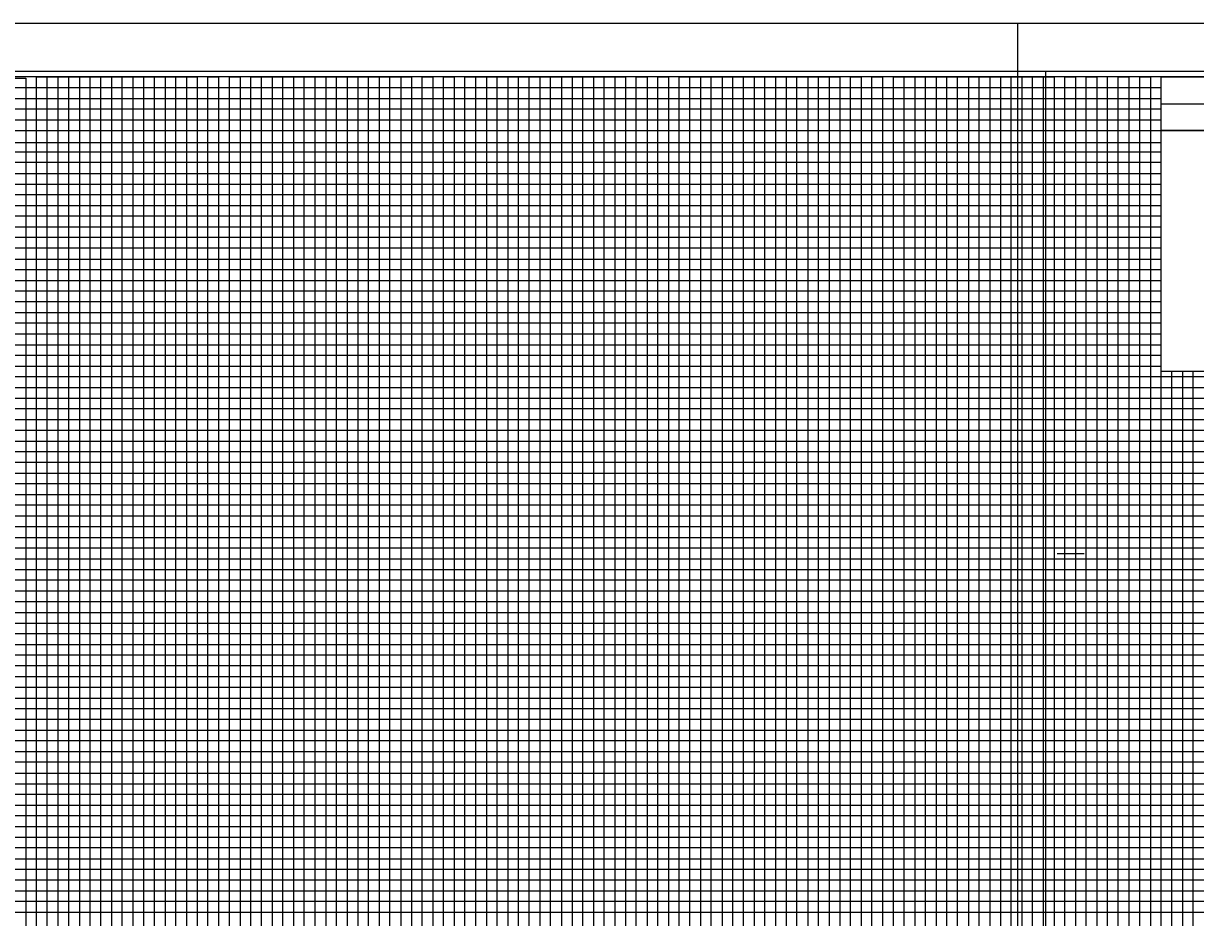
# Model space of a CAD drawing. Extents: x 2345490 to 2445302, y 465165 to 573888.
# Drawn here: x 2411614 to 2412161, y 553912 to 554329 of the extents above; entities that cross this region are included whole.
import ezdxf

# ---------------------------------------------------------------- set-up
doc = ezdxf.new("R2010")
doc.units = 0
for name, color, linetype in [('Old_Level_18', 7, 'Continuous'), ('Old_Level_40', 7, 'Continuous'), ('Old_Level_41', 7, 'Continuous'), ('Old_Level_42', 7, 'Continuous'), ('Old_Level_43', 7, 'Continuous'), ('Old_Level_50', 7, 'Continuous'), ('Old_Level_51', 7, 'Continuous')]:
    doc.layers.add(name, color=color, linetype=linetype)

msp = doc.modelspace()

# ---------------------------------------------------------------- linework, layer by layer
at = {"layer": 'Old_Level_18'}
msp.add_lwpolyline([(2412345.325, 554304.1845), (2410845.325, 554304.1845), (2410845.325, 553254.1845), (2412345.325, 553254.1845)], close=True, dxfattribs=at)
at = {"layer": 'Old_Level_40'}
msp.add_line((2412145.275, 554291.6345), (2412345.325, 554291.6345), dxfattribs=at)
for points in [[(2412145.275, 554304.1845), (2412345.325, 554304.1845), (2412345.325, 554279.1345), (2412145.275, 554279.1345)], [(2412145.275, 554279.1345), (2412245.325, 554279.1345), (2412245.325, 554166.6345), (2412145.275, 554166.6345)]]:
    msp.add_lwpolyline(points, close=True, dxfattribs=at)
at = {"layer": 'Old_Level_41'}
msp.add_line((2412096.825, 554081.6845), (2412109.325, 554081.6845), dxfattribs=at)
for points in [[(2411570.325, 553279.1845), (2411620.325, 553279.1845), (2411620.325, 554304.1845), (2411670.325, 554304.1845), (2411670.325, 553279.1845), (2411720.325, 553279.1845), (2411720.325, 554304.1845), (2411770.325, 554304.1845), (2411770.325, 553279.1845), (2411820.325, 553279.1845), (2411820.325, 554304.1845), (2411870.325, 554304.1845), (2411870.325, 553279.1845), (2411920.325, 553279.1845), (2411920.325, 554304.1845), (2411970.325, 554304.1845), (2411970.325, 553279.1845), (2412020.325, 553279.1845), (2412020.325, 554304.1845), (2412070.325, 554304.1845), (2412070.325, 553279.1845), (2412120.325, 553279.1845), (2412120.325, 554304.1845)], [(2411595.325, 553279.1845), (2411645.325, 553279.1845), (2411645.325, 554304.1845), (2411695.325, 554304.1845), (2411695.325, 553279.1845), (2411745.325, 553279.1845), (2411745.325, 554304.1845), (2411795.325, 554304.1845), (2411795.325, 553279.1845), (2411845.325, 553279.1845), (2411845.325, 554304.1845), (2411895.325, 554304.1845), (2411895.325, 553279.1845), (2411945.325, 553279.1845), (2411945.325, 554304.1845), (2411995.325, 554304.1845), (2411995.325, 553279.1845), (2412045.325, 553279.1845), (2412045.325, 554304.1845), (2412095.325, 554304.1845), (2412095.325, 553279.1845), (2412145.325, 553279.1845), (2412145.325, 554304.1845), (2412171.625, 554304.1845)], [(2410845.325, 554254.1845), (2412145.275, 554254.1845)], [(2412145.275, 554204.1845), (2410845.325, 554204.1845), (2410845.325, 554154.1345), (2412345.325, 554154.1345)], [(2412345.325, 554129.1845), (2410845.325, 554129.1845), (2410845.325, 554179.1845), (2412145.275, 554179.1845)], [(2412345.325, 554104.1845), (2410845.325, 554104.1845), (2410845.325, 554054.1845), (2412345.325, 554054.1845)], [(2412345.325, 554029.1845), (2410845.325, 554029.1845), (2410845.325, 554079.1845), (2412345.325, 554079.1845)], [(2412345.325, 554004.1845), (2410845.325, 554004.1845), (2410845.325, 553954.1845), (2412345.325, 553954.1845)]]:
    msp.add_lwpolyline(points, dxfattribs=at)
at = {"layer": 'Old_Level_42'}
for points in [[(2412145.275, 554229.1845), (2410845.425, 554229.1845), (2410845.425, 554279.1345), (2412145.275, 554279.1345)], [(2412345.325, 553929.1845), (2410845.325, 553929.1845), (2410845.325, 553979.1845), (2412345.325, 553979.1845)]]:
    msp.add_lwpolyline(points, dxfattribs=at)
at = {"layer": 'Old_Level_43'}
for p, q in [((2412295.325, 554124.1845), (2410895.325, 554124.1845)), ((2410895.325, 554119.1845), (2412295.325, 554119.1845)), ((2412295.325, 554099.1845), (2410895.325, 554099.1845))]:
    msp.add_line(p, q, dxfattribs=at)
for points in [[(2411610.325, 554303.5845), (2411615.325, 554303.5845), (2411615.325, 553279.1845)], [(2411625.325, 553279.1845), (2411625.325, 554304.1845), (2411630.325, 554304.1845), (2411630.325, 553279.1845)], [(2411635.325, 553279.1845), (2411635.325, 554304.1845), (2411640.325, 554304.1845), (2411640.325, 553279.1845)], [(2411650.325, 553279.1845), (2411650.325, 554304.1845), (2411655.325, 554304.1845), (2411655.325, 553279.1845)], [(2411660.325, 553279.1845), (2411660.325, 554304.1845), (2411665.325, 554304.1845), (2411665.325, 553279.1845)], [(2411675.325, 553279.1845), (2411675.325, 554304.1845), (2411680.325, 554304.1845), (2411680.325, 553279.1845)], [(2411685.325, 553279.1845), (2411685.325, 554304.1845), (2411690.325, 554304.1845), (2411690.325, 553279.1845)], [(2411700.325, 553279.1845), (2411700.325, 554304.1845), (2411705.325, 554304.1845), (2411705.325, 553279.1845)], [(2411710.325, 553279.1845), (2411710.325, 554304.1845), (2411715.325, 554304.1845), (2411715.325, 553279.1845)], [(2411725.325, 553279.1845), (2411725.325, 554304.1845), (2411730.325, 554304.1845), (2411730.325, 553279.1845)], [(2411735.325, 553279.1845), (2411735.325, 554304.1845), (2411740.325, 554304.1845), (2411740.325, 553279.1845)], [(2411750.325, 553279.1845), (2411750.325, 554304.1845), (2411755.325, 554304.1845), (2411755.325, 553279.1845)], [(2411760.325, 553279.1845), (2411760.325, 554304.1845), (2411765.325, 554304.1845), (2411765.325, 553279.1845)], [(2411775.325, 553279.1845), (2411775.325, 554304.1845), (2411780.325, 554304.1845), (2411780.325, 553279.1845)], [(2411785.325, 553279.1845), (2411785.325, 554304.1845), (2411790.325, 554304.1845), (2411790.325, 553279.1845)], [(2411800.325, 553279.1845), (2411800.325, 554304.1845), (2411805.325, 554304.1845), (2411805.325, 553279.1845)], [(2411810.325, 553279.1845), (2411810.325, 554304.1845), (2411815.325, 554304.1845), (2411815.325, 553279.1845)], [(2411825.325, 553279.1845), (2411825.325, 554304.1845), (2411830.325, 554304.1845), (2411830.325, 553279.1845)], [(2411835.325, 553279.1845), (2411835.325, 554304.1845), (2411840.325, 554304.1845), (2411840.325, 553279.1845)], [(2411850.325, 553279.1845), (2411850.325, 554304.1845), (2411855.325, 554304.1845), (2411855.325, 553279.1845)], [(2411860.325, 553279.1845), (2411860.325, 554304.1845), (2411865.325, 554304.1845), (2411865.325, 553279.1845)], [(2411875.325, 553279.1845), (2411875.325, 554304.1845), (2411880.325, 554304.1845), (2411880.325, 553279.1845)], [(2411885.325, 553279.1845), (2411885.325, 554304.1845), (2411890.325, 554304.1845), (2411890.325, 553279.1845)], [(2411900.325, 553279.1845), (2411900.325, 554304.1845), (2411905.325, 554304.1845), (2411905.325, 553279.1845)], [(2411910.325, 553279.1845), (2411910.325, 554304.1845), (2411915.325, 554304.1845), (2411915.325, 553279.1845)], [(2411925.325, 553279.1845), (2411925.325, 554304.1845), (2411930.325, 554304.1845), (2411930.325, 553279.1845)], [(2411935.325, 553279.1845), (2411935.325, 554304.1845), (2411940.325, 554304.1845), (2411940.325, 553279.1845)], [(2411950.325, 553279.1845), (2411950.325, 554304.1845), (2411955.325, 554304.1845), (2411955.325, 553279.1845)], [(2411960.325, 553279.1845), (2411960.325, 554304.1845), (2411965.325, 554304.1845), (2411965.325, 553279.1845)], [(2411975.325, 553279.1845), (2411975.325, 554304.1845), (2411980.325, 554304.1845), (2411980.325, 553279.1845)], [(2411985.325, 553279.1845), (2411985.325, 554304.1845), (2411990.325, 554304.1845), (2411990.325, 553279.1845)], [(2412000.325, 553279.1845), (2412000.325, 554304.1845), (2412005.325, 554304.1845), (2412005.325, 553279.1845)], [(2412010.325, 553279.1845), (2412010.325, 554304.1845), (2412015.325, 554304.1845), (2412015.325, 553279.1845)], [(2412025.325, 553279.1845), (2412025.325, 554304.1845), (2412030.325, 554304.1845), (2412030.325, 553279.1845)], [(2412035.325, 553279.1845), (2412035.325, 554304.1845), (2412040.325, 554304.1845), (2412040.325, 553279.1845)], [(2412050.325, 553279.1845), (2412050.325, 554304.1845), (2412055.325, 554304.1845), (2412055.325, 553279.1845)], [(2412060.325, 553279.1845), (2412060.325, 554304.1845), (2412065.325, 554304.1845), (2412065.325, 553279.1845)], [(2412075.325, 553279.1845), (2412075.325, 554304.1845), (2412080.325, 554304.1845), (2412080.325, 553279.1845)], [(2412085.325, 553279.1845), (2412085.325, 554304.1845), (2412090.325, 554304.1845), (2412090.325, 553279.1845)], [(2412100.325, 553279.1845), (2412100.325, 554304.1845), (2412105.325, 554304.1845), (2412105.325, 553279.1845)], [(2412110.325, 553279.1845), (2412110.325, 554304.1845), (2412115.325, 554304.1845), (2412115.325, 553279.1845)], [(2412125.325, 553279.1845), (2412125.325, 554304.1845), (2412130.325, 554304.1845), (2412130.325, 553279.1845)], [(2412135.325, 553279.1845), (2412135.325, 554304.1845), (2412140.325, 554304.1845), (2412140.325, 553279.1845)], [(2412145.275, 554299.1845), (2410895.325, 554299.1845), (2410895.325, 554294.1845), (2412145.275, 554294.1845)], [(2412145.275, 554289.1845), (2410895.325, 554289.1845), (2410895.325, 554284.1845), (2412145.275, 554284.1845)], [(2412145.275, 554273.4345), (2410896.325, 554273.4345), (2410896.325, 554269.1845), (2412145.275, 554269.1845)], [(2412145.275, 554264.1845), (2410895.325, 554264.1845), (2410895.325, 554259.1845), (2412145.275, 554259.1845)], [(2412145.275, 554249.1845), (2410895.325, 554249.1845), (2410895.325, 554244.1845), (2412145.275, 554244.1845)], [(2412145.275, 554239.1845), (2410895.325, 554239.1845), (2410895.325, 554234.1845), (2412145.275, 554234.1845)], [(2412145.275, 554224.1845), (2410895.325, 554224.1845), (2410895.325, 554219.1845), (2412145.275, 554219.1845)], [(2412145.275, 554214.1845), (2410895.325, 554214.1845), (2410895.325, 554209.1845), (2412145.275, 554209.1845)], [(2412145.275, 554199.1845), (2410895.325, 554199.1845), (2410895.325, 554194.1845), (2412145.275, 554194.1845)], [(2412145.275, 554189.1845), (2410895.325, 554189.1845), (2410895.325, 554184.1845), (2412145.275, 554184.1845)], [(2412145.275, 554174.1845), (2410895.325, 554174.1845), (2410895.325, 554169.1845), (2412145.275, 554169.1845)], [(2412150.325, 553279.1845), (2412150.325, 554166.6345)], [(2412155.325, 554166.6345), (2412155.325, 553279.1845), (2412160.325, 553279.1845), (2412160.325, 554166.6345)], [(2412295.325, 554164.1845), (2410895.325, 554164.1845), (2410895.325, 554164.1845), (2410895.325, 554144.1845), (2412295.325, 554144.1845)], [(2410895.325, 554159.1845), (2412295.325, 554159.1845)], [(2412295.325, 554149.1845), (2410895.325, 554149.1845)], [(2412295.325, 554139.1845), (2410895.325, 554139.1845), (2410895.325, 554134.1845), (2412295.325, 554134.1845)], [(2412295.325, 554114.1845), (2410895.325, 554114.1845), (2410895.325, 554109.1845), (2412295.325, 554109.1845)], [(2412295.325, 554094.1845), (2410895.325, 554094.1845), (2410895.325, 554089.1845), (2412295.325, 554089.1845)], [(2412295.325, 554084.1845), (2410895.325, 554084.1845)], [(2410895.325, 554074.1845), (2412295.325, 554074.1845)], [(2412295.325, 554069.1845), (2410895.325, 554069.1845), (2410895.325, 554064.1845), (2412295.325, 554064.1845)], [(2412295.325, 554059.1845), (2410895.325, 554059.1845), (2410895.325, 554049.1845), (2412295.325, 554049.1845)], [(2412295.325, 554044.1845), (2410895.325, 554044.1845), (2410895.325, 554039.1845), (2412295.325, 554039.1845)], [(2412295.325, 554034.1845), (2410895.325, 554034.1845), (2410895.325, 554024.1845), (2412295.325, 554024.1845)], [(2412295.325, 554019.1845), (2410895.325, 554019.1845), (2410895.325, 554014.1845), (2412295.325, 554014.1845)], [(2412295.325, 554009.1845), (2410895.325, 554009.1845), (2410895.325, 553999.1845), (2412295.325, 553999.1845)], [(2412295.325, 553994.1845), (2410895.325, 553994.1845), (2410895.325, 553989.1845), (2412295.325, 553989.1845)], [(2412295.325, 553984.1845), (2410895.325, 553984.1845), (2410895.325, 553974.1845), (2412295.325, 553974.1845)], [(2412295.325, 553969.1845), (2410895.325, 553969.1845), (2410895.325, 553964.1845), (2412295.325, 553964.1845)], [(2412295.325, 553959.1845), (2410895.325, 553959.1845), (2410895.325, 553949.1845), (2412295.325, 553949.1845)], [(2412295.325, 553944.1845), (2410895.325, 553944.1845), (2410895.325, 553939.1845), (2412295.325, 553939.1845)], [(2412295.325, 553934.1845), (2410895.325, 553934.1845), (2410895.325, 553924.1845), (2412295.325, 553924.1845)], [(2412295.325, 553919.1845), (2410895.325, 553919.1845), (2410895.325, 553914.1845), (2412295.325, 553914.1845)]]:
    msp.add_lwpolyline(points, dxfattribs=at)
at = {"layer": 'Old_Level_50'}
for points in [[(2412357.825, 554306.7345), (2410691.325, 554306.7345), (2410691.325, 553251.6345), (2412357.825, 553251.6345)], [(2413757.825, 554306.7345), (2412091.325, 554306.7345), (2412091.325, 553251.6345), (2413757.825, 553251.6345)]]:
    msp.add_lwpolyline(points, close=True, dxfattribs=at)
at = {"layer": 'Old_Level_51'}
for points in [[(2412362.325, 554329.1845), (2410678.325, 554329.1845), (2410678.325, 553229.1845), (2412362.325, 553229.1845)], [(2413762.325, 554329.1845), (2412078.325, 554329.1845), (2412078.325, 553229.1845), (2413762.325, 553229.1845)]]:
    msp.add_lwpolyline(points, close=True, dxfattribs=at)

doc.saveas('drawing.dxf')
